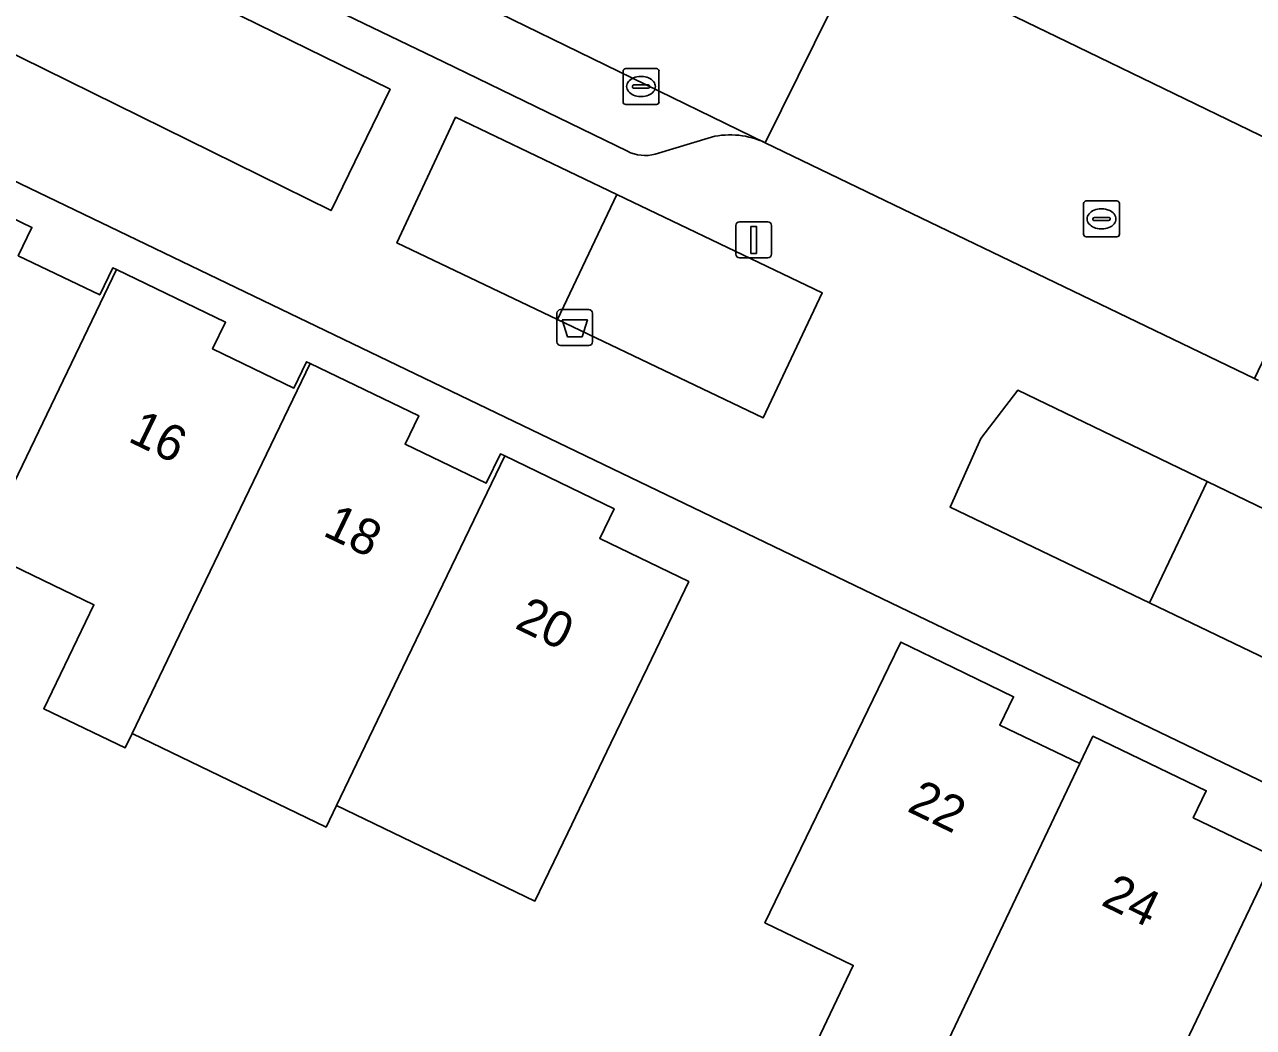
# Model space of a CAD drawing. Extents: x 159817 to 160765, y 380688 to 381638.
# Drawn here: x 160285.29 to 160319.53, y 381489.97 to 381517.91 of the extents above; entities that cross this region are included whole.
import ezdxf

# ---------------------------------------------------------------- set-up
doc = ezdxf.new("R2010")
doc.units = 0
for name, color, linetype in [('IMGEO_Afvalbak', 7, 'Continuous'), ('IMGEO_Erf', 7, 'Continuous'), ('IMGEO_Groenvoorziening', 7, 'Continuous'), ('IMGEO_Kolk', 7, 'Continuous'), ('IMGEO_Lichtmast', 7, 'Continuous'), ('IMGEO_Pand', 7, 'Continuous'), ('IMGEO_Pand_nummerreeks', 7, 'Continuous'), ('IMGEO_Parkeervlak_open', 7, 'Continuous'), ('IMGEO_Rijbaan_lokaal_open', 7, 'Continuous'), ('IMGEO_Rioolput', 7, 'Continuous'), ('IMGEO_Voetpad_open', 7, 'Continuous')]:
    doc.layers.add(name, color=color, linetype=linetype)

msp = doc.modelspace()

# ---------------------------------------------------------------- linework, layer by layer
at = {"layer": 'IMGEO_Afvalbak'}
for p, q in [((160300.125, 381509.07), (160300.125, 381509.87)), ((160300.125, 381509.87), (160300.125, 381509.07)), ((160300.225, 381509.97), (160301.015, 381509.97)), ((160301.015, 381509.97), (160300.225, 381509.97)), ((160301.115, 381509.87), (160301.115, 381509.07)), ((160301.115, 381509.07), (160301.115, 381509.87)), ((160301.015, 381508.97), (160300.225, 381508.97)), ((160300.225, 381508.97), (160301.015, 381508.97))]:
    msp.add_line(p, q, dxfattribs=at)
msp.add_lwpolyline([(160300.268, 381509.684), (160300.972, 381509.684), (160300.823, 381509.214), (160300.417, 381509.214), (160300.268, 381509.684)], dxfattribs=at)
for centre, start, end in [((160300.225, 381509.87), 90, 180), ((160300.225, 381509.87), 90, 180), ((160301.015, 381509.87), 0, 90), ((160301.015, 381509.87), 360, 90), ((160300.225, 381509.07), 180, 270), ((160300.225, 381509.07), 180, 270), ((160301.015, 381509.07), 270, 0), ((160301.015, 381509.07), 270, 0)]:
    msp.add_arc(centre, 0.1, start, end, dxfattribs=at)
at = {"layer": 'IMGEO_Erf'}
for points in [[(160364.396, 381475.331), (160313.169, 381500), (160250.435, 381530.211)], [(160282.461, 381513.721), (160285.499, 381512.258), (160285.12, 381511.472), (160287.386, 381510.38), (160287.749, 381511.134), (160287.851, 381511.085), (160290.892, 381509.62), (160290.533, 381508.874), (160292.795, 381507.784), (160293.148, 381508.518), (160293.251, 381508.468), (160296.275, 381507.012), (160295.896, 381506.226), (160298.157, 381505.137), (160298.549, 381505.95), (160298.67, 381505.892), (160301.717, 381504.424), (160301.316, 381503.591), (160303.798, 381502.395), (160302.645, 381500), (160301.629, 381497.89), (160300.426, 381495.391), (160299.512, 381493.492), (160293.981, 381496.155), (160293.692, 381495.555), (160288.287, 381498.157), (160288.095, 381497.76), (160285.83, 381498.85), (160287.225, 381501.748), (160284.083, 381503.261)], [(160320.018, 381486.063), (160318.448, 381482.817), (160315.185, 381484.396), (160309.784, 381487.009), (160306.829, 381488.439), (160308.378, 381491.698), (160305.916, 381492.887), (160309.363, 381500), (160309.705, 381500.707), (160311.165, 381500), (160312.843, 381499.187), (160312.461, 381498.395), (160314.688, 381497.323), (160315.055, 381498.084), (160318.211, 381496.566), (160317.848, 381495.812), (160320.109, 381494.723)]]:
    msp.add_lwpolyline(points, dxfattribs=at)
at = {"layer": 'IMGEO_Groenvoorziening'}
for points in [[(160283.487, 381521.988), (160281.843, 381518.65), (160293.832, 381512.731), (160295.476, 381516.109)], [(160301.794, 381513.176), (160297.3, 381515.328), (160295.667, 381511.83), (160300.142, 381509.693)], [(160307.516, 381510.436), (160301.794, 381513.176), (160300.142, 381509.693), (160305.871, 381506.956)], [(160318.235, 381505.179), (160312.963, 381507.724), (160311.935, 381506.381), (160311.074, 381504.467), (160316.633, 381501.799)], [(160326.121, 381501.373), (160318.235, 381505.179), (160316.633, 381501.799), (160320.382, 381500), (160324.497, 381498.025), (160325.455, 381500)]]:
    msp.add_lwpolyline(points, close=True, dxfattribs=at)
at = {"layer": 'IMGEO_Kolk'}
for p, q in [((160302.041, 381516.685), (160302.893, 381516.685)), ((160301.966, 381515.759), (160301.966, 381516.611)), ((160302.454, 381516.465), (160302.479, 381516.465)), ((160302.967, 381516.611), (160302.967, 381515.759)), ((160302.225, 381516.179), (160302.225, 381516.191)), ((160302.663, 381516.142), (160302.265, 381516.142)), ((160302.268, 381516.228), (160302.666, 381516.228)), ((160302.709, 381516.191), (160302.709, 381516.179)), ((160302.893, 381515.685), (160302.041, 381515.685)), ((160302.477, 381515.905), (160302.452, 381515.905))]:
    msp.add_line(p, q, dxfattribs=at)
for points in [[(160302.041, 381516.685), (160302.893, 381516.685)], [(160301.966, 381515.759), (160301.966, 381516.611)], [(160302.967, 381516.611), (160302.967, 381515.759)], [(160302.893, 381515.685), (160302.041, 381515.685)]]:
    msp.add_lwpolyline(points, dxfattribs=at)
for centre, radius, start, end in [((160302.043, 381516.609), 0.0765, 91.552, 178.448), ((160302.043, 381516.609), 0.0765, 91.552, 178.448), ((160302.891, 381516.609), 0.0765, 1.552, 88.448), ((160302.891, 381516.609), 0.0765, 1.552, 88.448), ((160302.265, 381516.188), 0.0403, 85.8775, 175.7526), ((160302.262, 381516.178), 0.0366, 178.938, 274.7102), ((160302.666, 381516.185), 0.043, 264.8664, 352.4533), ((160302.67, 381516.19), 0.0386, 1.7309, 96.639), ((160302.043, 381515.761), 0.0765, 181.552, 268.448), ((160302.043, 381515.761), 0.0765, 181.552, 268.448), ((160302.891, 381515.761), 0.0765, 271.552, 358.448), ((160302.891, 381515.761), 0.0765, 271.552, 358.448)]:
    msp.add_arc(centre, radius, start, end, dxfattribs=at)
for centre, major_axis, ratio, start_param, end_param in [((160302.453, 381516.185), (-0.387, 0.002), 0.722429, 4.712389, 7.853982), ((160302.478, 381516.185), (-0.39, 0.002), 0.717154, 1.570796, 4.712389)]:
    msp.add_ellipse(centre, major_axis=major_axis, ratio=ratio, start_param=start_param, end_param=end_param, dxfattribs=at)
at = {"layer": 'IMGEO_Lichtmast'}
for p, q in [((160305.109, 381511.513), (160305.109, 381512.313)), ((160305.109, 381512.313), (160305.109, 381511.513)), ((160305.209, 381512.413), (160305.999, 381512.413)), ((160305.999, 381512.413), (160305.209, 381512.413)), ((160306.099, 381512.313), (160306.099, 381511.513)), ((160306.099, 381511.513), (160306.099, 381512.313)), ((160305.999, 381511.413), (160305.209, 381511.413)), ((160305.209, 381511.413), (160305.999, 381511.413))]:
    msp.add_line(p, q, dxfattribs=at)
msp.add_lwpolyline([(160305.529, 381512.288), (160305.679, 381512.288), (160305.679, 381511.538), (160305.529, 381511.538), (160305.529, 381512.288)], dxfattribs=at)
for centre, start, end in [((160305.209, 381512.313), 90, 180), ((160305.209, 381512.313), 90, 180), ((160305.999, 381512.313), 0, 90), ((160305.999, 381512.313), 360, 90), ((160305.209, 381511.513), 180, 270), ((160305.209, 381511.513), 180, 270), ((160305.999, 381511.513), 270, 0), ((160305.999, 381511.513), 270, 0)]:
    msp.add_arc(centre, 0.1, start, end, dxfattribs=at)
at = {"layer": 'IMGEO_Pand'}
for points in [[(160278.677, 381505.864), (160284.083, 381503.261), (160287.851, 381511.085), (160287.749, 381511.134), (160287.386, 381510.38), (160285.12, 381511.472), (160285.499, 381512.258), (160282.461, 381513.721)], [(160287.851, 381511.085), (160284.083, 381503.261), (160287.225, 381501.748), (160285.83, 381498.85), (160288.095, 381497.76), (160288.287, 381498.157), (160289.49, 381500.657), (160293.251, 381508.468), (160293.148, 381508.518), (160292.795, 381507.784), (160290.533, 381508.874), (160290.892, 381509.62)], [(160293.981, 381496.155), (160294.895, 381498.054), (160295.832, 381500), (160298.67, 381505.892), (160298.549, 381505.95), (160298.157, 381505.137), (160295.896, 381506.226), (160296.275, 381507.012), (160293.251, 381508.468), (160289.49, 381500.657), (160288.287, 381498.157), (160293.692, 381495.555)], [(160293.981, 381496.155), (160299.512, 381493.492), (160300.426, 381495.391), (160301.629, 381497.89), (160302.645, 381500), (160303.798, 381502.395), (160301.316, 381503.591), (160301.717, 381504.424), (160298.67, 381505.892), (160295.832, 381500), (160294.895, 381498.054)], [(160314.688, 381497.323), (160312.461, 381498.395), (160312.843, 381499.187), (160311.165, 381500), (160309.705, 381500.707), (160309.363, 381500), (160305.916, 381492.887), (160308.378, 381491.698), (160306.829, 381488.439), (160309.784, 381487.009)], [(160315.185, 381484.396), (160320.109, 381494.723), (160317.848, 381495.812), (160318.211, 381496.566), (160315.055, 381498.084), (160314.688, 381497.323), (160309.784, 381487.009)], [(160315.185, 381484.396), (160318.448, 381482.817), (160320.018, 381486.063), (160322.156, 381485.028), (160325.501, 381492.098), (160323.266, 381493.173), (160323.635, 381493.939), (160320.465, 381495.465), (160320.109, 381494.723)]]:
    msp.add_lwpolyline(points, close=True, dxfattribs=at)
at = {"layer": 'IMGEO_Parkeervlak_open'}
for points in [[(160305.928, 381514.619), (160297.771, 381518.588), (160280.654, 381526.809), (160262.208, 381535.767), (160259.046, 381537.25), (160259.442, 381536.795), (160260.03, 381535.015)], [(160260.5, 381534.459), (160277.913, 381526.048), (160296.96, 381516.87), (160302.085, 381514.381)], [(160302.862, 381514.303), (160304.427, 381514.779)]]:
    msp.add_lwpolyline(points, dxfattribs=at)
for centre, radius, start, end in [((160304.948, 381512.545), 2.294, 64.7068, 103.1242), ((160302.574, 381515.339), 1.075, 242.9788, 285.5562)]:
    msp.add_arc(centre, radius, start, end, dxfattribs=at)
at = {"layer": 'IMGEO_Rijbaan_lokaal_open'}
msp.add_lwpolyline([(160240.887, 381550.009), (160238.969, 381550.831), (160236.877, 381547.686), (160237.112, 381547.579), (160241.344, 381545.66), (160246.642, 381543.247), (160247.164, 381542.983), (160254.923, 381539.242), (160258.886, 381537.325), (160259.046, 381537.25), (160262.208, 381535.767), (160280.654, 381526.809), (160297.771, 381518.588), (160305.928, 381514.619), (160308.671, 381520.176), (160299.919, 381524.408), (160292.148, 381528.177), (160291.263, 381528.602), (160289.833, 381529.291), (160280.849, 381533.572), (160280.318, 381533.873), (160277.097, 381535.415)], dxfattribs=at)
msp.add_lwpolyline([(160305.928, 381514.619), (160309.26, 381513.013), (160314.509, 381510.483), (160319.559, 381508.049), (160322.22, 381513.61), (160319.708, 381514.827), (160314.334, 381517.432), (160308.671, 381520.176)], close=True, dxfattribs=at)
at = {"layer": 'IMGEO_Rioolput'}
for p, q in [((160314.794, 381512.071), (160314.794, 381512.923)), ((160314.869, 381512.997), (160315.721, 381512.997)), ((160315.795, 381512.923), (160315.795, 381512.071)), ((160315.096, 381512.54), (160315.494, 381512.54)), ((160315.282, 381512.777), (160315.307, 381512.777)), ((160315.053, 381512.491), (160315.053, 381512.503)), ((160315.491, 381512.454), (160315.093, 381512.454)), ((160315.305, 381512.217), (160315.28, 381512.217)), ((160315.537, 381512.503), (160315.537, 381512.491)), ((160315.721, 381511.997), (160314.869, 381511.997))]:
    msp.add_line(p, q, dxfattribs=at)
for points in [[(160314.794, 381512.071), (160314.794, 381512.923)], [(160314.869, 381512.997), (160315.721, 381512.997)], [(160315.795, 381512.923), (160315.795, 381512.071)], [(160315.721, 381511.997), (160314.869, 381511.997)]]:
    msp.add_lwpolyline(points, dxfattribs=at)
for centre, radius, start, end in [((160314.871, 381512.921), 0.0765, 91.552, 178.448), ((160314.871, 381512.921), 0.0765, 91.552, 178.448), ((160315.719, 381512.921), 0.0765, 1.552, 88.448), ((160315.719, 381512.921), 0.0765, 1.552, 88.448), ((160315.093, 381512.5), 0.0403, 85.8775, 175.7526), ((160315.498, 381512.502), 0.0386, 1.7309, 96.639), ((160315.09, 381512.49), 0.0366, 178.938, 274.7102), ((160315.494, 381512.497), 0.043, 264.8664, 352.4533), ((160314.871, 381512.073), 0.0765, 181.552, 268.448), ((160314.871, 381512.073), 0.0765, 181.552, 268.448), ((160315.719, 381512.073), 0.0765, 271.552, 358.448), ((160315.719, 381512.073), 0.0765, 271.552, 358.448)]:
    msp.add_arc(centre, radius, start, end, dxfattribs=at)
for centre, major_axis, ratio, start_param, end_param in [((160315.281, 381512.497), (-0.387, 0.002), 0.722429, 4.712389, 7.853982), ((160315.306, 381512.497), (-0.39, 0.002), 0.717154, 1.570796, 4.712389)]:
    msp.add_ellipse(centre, major_axis=major_axis, ratio=ratio, start_param=start_param, end_param=end_param, dxfattribs=at)
at = {"layer": 'IMGEO_Voetpad_open'}
for points in [[(160260.03, 381535.015), (160259.442, 381536.795), (160259.046, 381537.25), (160258.886, 381537.325), (160254.923, 381539.242), (160250.435, 381530.211), (160313.169, 381500), (160364.396, 381475.331), (160365.124, 381478.407), (160360.936, 381480.432), (160352.43, 381484.544), (160354.143, 381487.924), (160362.569, 381483.824), (160366.738, 381481.795)], [(160302.085, 381514.381), (160296.96, 381516.87), (160277.913, 381526.048), (160260.5, 381534.459)], [(160308.671, 381520.176), (160314.334, 381517.432), (160319.708, 381514.827), (160322.22, 381513.61)], [(160304.427, 381514.779), (160302.862, 381514.303)], [(160319.667, 381507.997), (160319.559, 381508.049), (160314.509, 381510.483), (160309.26, 381513.013), (160305.928, 381514.619)]]:
    msp.add_lwpolyline(points, dxfattribs=at)
for points in [[(160293.832, 381512.731), (160281.843, 381518.65), (160283.487, 381521.988), (160295.476, 381516.109)], [(160305.871, 381506.956), (160300.142, 381509.693), (160295.667, 381511.83), (160297.3, 381515.328), (160301.794, 381513.176), (160307.516, 381510.436)], [(160311.935, 381506.381), (160312.963, 381507.724), (160318.235, 381505.179), (160326.121, 381501.373), (160325.455, 381500), (160324.497, 381498.025), (160320.382, 381500), (160316.633, 381501.799), (160311.074, 381504.467)]]:
    msp.add_lwpolyline(points, close=True, dxfattribs=at)
for centre, radius, start, end in [((160304.948, 381512.545), 2.294, 64.7068, 103.1242), ((160302.574, 381515.339), 1.075, 242.9788, 285.5562)]:
    msp.add_arc(centre, radius, start, end, dxfattribs=at)

# ---------------------------------------------------------------- texts
at = {"layer": 'IMGEO_Pand_nummerreeks'}
for s, rotation, p in [('16', 334.2165, (160288.141, 381506.315)), ('18', 334.2165, (160293.571, 381503.693)), ('20', 334.2165, (160298.917, 381501.111)), ('22', 334.1883, (160309.845, 381496.011)), ('24', 334.1903, (160315.25, 381493.395))]:
    msp.add_text(s, height=1, rotation=rotation, dxfattribs=at).set_placement(p)

doc.saveas('drawing.dxf')
